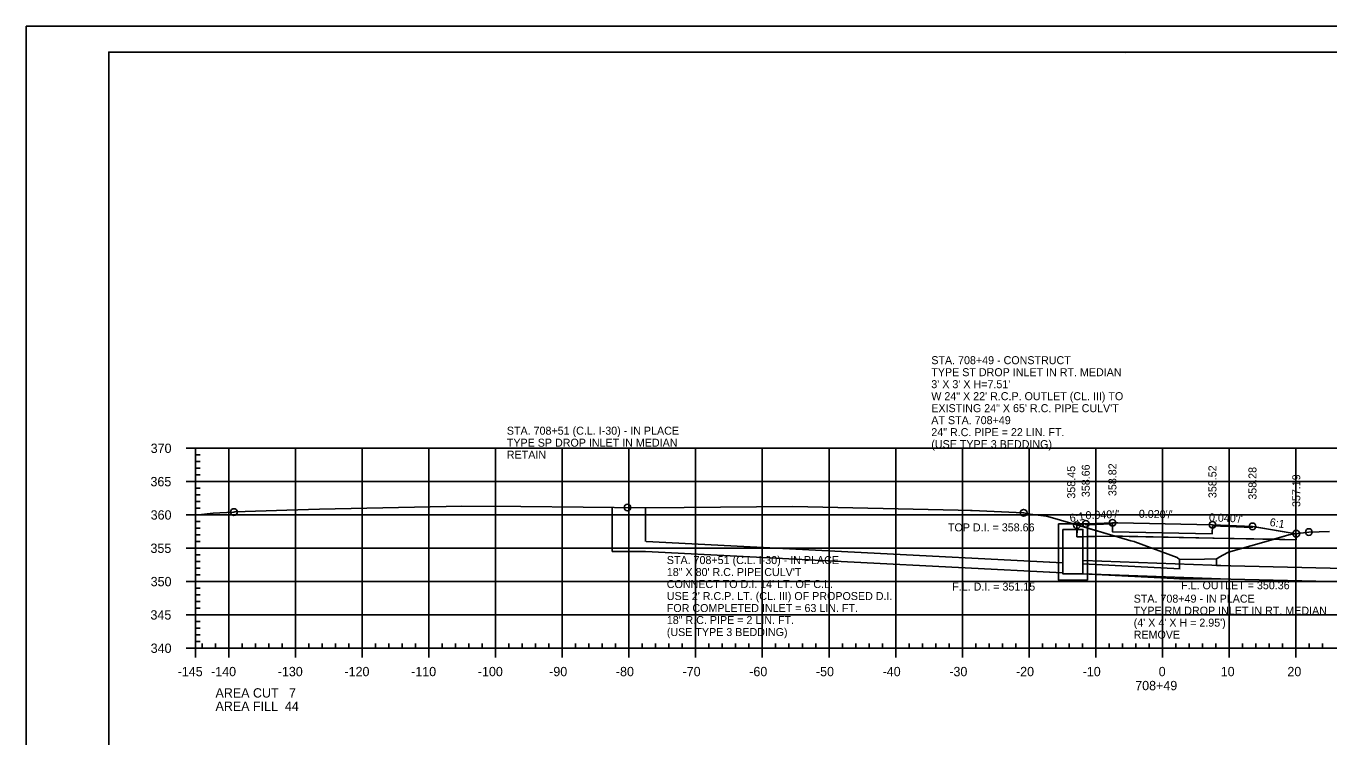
# Model space of a CAD drawing. Extents: x 1359801 to 1362404, y 372415 to 374228.
# Drawn here: x 1360417.1 to 1360612.5, y 373054.6 to 373161.3 of the extents above; entities that cross this region are included whole.
import ezdxf

# ---------------------------------------------------------------- set-up
doc = ezdxf.new("R2010")
doc.units = 0
for name, color, linetype in [('S_DRG_PT_SYM', 7, 'Continuous'), ('S_ELECTRIC_UTILITIES_ANNOT', 7, 'Continuous'), ('S_IRON_PIN', 7, 'Continuous'), ('S_MAILBOX', 7, 'Continuous'), ('S_PRIMARY_CTL', 7, 'Continuous'), ('S_SANITARY_SEWER', 7, 'Continuous'), ('S_SHOULDER', 7, 'Continuous'), ('S_UNDERGROUND_CABLE', 7, 'Continuous'), ('S_UTILITY_POLE_ANNOT', 7, 'Continuous'), ('S_UTL_PT_SYM', 7, 'Continuous'), ('S_WATER_UTILITIES', 7, 'Continuous')]:
    doc.layers.add(name, color=color, linetype=linetype)

msp = doc.modelspace()

# ---------------------------------------------------------------- linework, layer by layer
at = {"layer": 'S_DRG_PT_SYM'}
msp.add_lwpolyline([(1360442.53, 373087.88), (1360445.19, 373088.2), (1360448.21, 373088.36), (1360448.3, 373088.36), (1360448.43, 373088.37), (1360456.24, 373088.66), (1360461.11, 373088.77), (1360482.47, 373089.25), (1360491.34, 373089.17), (1360510.01, 373089.01), (1360515.79, 373089.06), (1360532.12, 373089.21), (1360556.91, 373088.65), (1360558.76, 373088.61), (1360559.02, 373088.59), (1360566.72, 373088.24), (1360567.71, 373088.03), (1360570.07, 373087.72), (1360570.36, 373087.67), (1360576.05, 373086.02), (1360582.8, 373084.05), (1360583.29, 373083.91), (1360583.38, 373083.87), (1360589.72, 373081.55), (1360590.09, 373081.25), (1360593.83, 373081.28), (1360595.64, 373081.32), (1360595.76, 373081.4), (1360596.16, 373081.63), (1360596.6, 373081.89), (1360597.43, 373082.35), (1360604.12, 373084.23), (1360606.49, 373084.93), (1360607.42, 373085.09), (1360609.47, 373085.36), (1360612.58, 373085.45)], dxfattribs=at)
at = {"layer": 'S_ELECTRIC_UTILITIES_ANNOT'}
for p, q in [((1360607.6, 373085.11), (1360607.58, 373085.11)), ((1360607.6, 373084.2), (1360607.6, 373085.11)), ((1360604.24, 373084.26), (1360595.3, 373084.44)), ((1360604.24, 373084.26), (1360607.6, 373084.2))]:
    msp.add_line(p, q, dxfattribs=at)
for points in [[(1360574.81, 373086.38), (1360574.79, 373086.38), (1360574.71, 373086.37)], [(1360574.71, 373086.37), (1360574.72, 373085.75), (1360574.71, 373084.64)], [(1360574.71, 373084.64), (1360575.6, 373084.66), (1360576.27, 373084.67), (1360580.44, 373084.74)], [(1360580.44, 373084.74), (1360576.27, 373085.96), (1360576.05, 373086.02), (1360574.81, 373086.38)], [(1360595.3, 373084.44), (1360581.53, 373084.72), (1360580.44, 373084.74)], [(1360580.44, 373084.74), (1360582.8, 373084.05), (1360583.29, 373083.91), (1360583.38, 373083.87), (1360589.72, 373081.55), (1360590.09, 373081.25), (1360593.83, 373081.28), (1360595.64, 373081.32), (1360595.76, 373081.4), (1360596.16, 373081.63), (1360596.6, 373081.89), (1360597.43, 373082.35), (1360604.12, 373084.23), (1360604.24, 373084.26)], [(1360607.58, 373085.11), (1360607.42, 373085.09), (1360606.49, 373084.93), (1360604.24, 373084.26)]]:
    msp.add_lwpolyline(points, dxfattribs=at)
at = {"layer": 'S_MAILBOX'}
for p, q in [((1360442.53, 373097.92), (1360732.53, 373097.92)), ((1360442.53, 373067.92), (1360442.53, 373097.92)), ((1360447.53, 373067.92), (1360447.53, 373097.92)), ((1360457.53, 373067.92), (1360457.53, 373097.92)), ((1360467.53, 373067.92), (1360467.53, 373097.92)), ((1360477.53, 373067.92), (1360477.53, 373097.92)), ((1360487.53, 373067.92), (1360487.53, 373097.92)), ((1360497.53, 373067.92), (1360497.53, 373097.92)), ((1360507.53, 373067.92), (1360507.53, 373097.92)), ((1360517.53, 373067.92), (1360517.53, 373097.92)), ((1360527.53, 373067.92), (1360527.53, 373097.92)), ((1360537.53, 373067.92), (1360537.53, 373097.92)), ((1360547.53, 373067.92), (1360547.53, 373097.92)), ((1360557.53, 373067.92), (1360557.53, 373097.92)), ((1360567.53, 373067.92), (1360567.53, 373097.92)), ((1360577.53, 373067.92), (1360577.53, 373097.92)), ((1360587.53, 373067.92), (1360587.53, 373097.92)), ((1360597.53, 373067.92), (1360597.53, 373097.92)), ((1360607.53, 373067.92), (1360607.53, 373097.92)), ((1360442.53, 373092.92), (1360732.53, 373092.92)), ((1360442.53, 373087.92), (1360732.53, 373087.92)), ((1360442.53, 373082.92), (1360732.53, 373082.92)), ((1360442.53, 373077.92), (1360732.53, 373077.92)), ((1360442.53, 373072.92), (1360732.53, 373072.92)), ((1360442.53, 373067.92), (1360732.53, 373067.92))]:
    msp.add_line(p, q, dxfattribs=at)
at = {"layer": 'S_SANITARY_SEWER'}
msp.add_lwpolyline([(1360574.71, 373086.37), (1360574.79, 373086.38), (1360576.03, 373086.59), (1360576.25, 373086.6), (1360580.03, 373086.75), (1360580.86, 373086.73), (1360595.03, 373086.45), (1360595.03, 373086.45), (1360601.03, 373086.21), (1360601.03, 373086.21), (1360601.03, 373086.21), (1360601.37, 373086.15), (1360607.6, 373085.11)], dxfattribs=at)
at = {"layer": 'S_SHOULDER'}
for p, q in [((1360417.13, 373161.28), (1360750.46, 373161.28)), ((1360574.71, 373086.37), (1360574.71, 373084.64)), ((1360574.71, 373084.64), (1360574.73, 373084.64)), ((1360607.6, 373084.2), (1360607.6, 373085.11))]:
    msp.add_line(p, q, dxfattribs=at)
for points in [[(1360417.12, 373161.28), (1360750.46, 373161.28), (1360750.46, 372947.94), (1360417.12, 372947.94)], [(1360663.45, 373157.38), (1360663.45, 373147.5), (1360699.18, 373147.5), (1360699.18, 373144.58), (1360722.38, 373144.58), (1360722.38, 373120.25), (1360745.71, 373120.25), (1360745.71, 372951.92), (1360429.53, 372951.92), (1360429.53, 373157.38)]]:
    msp.add_lwpolyline(points, close=True, dxfattribs=at)
for points in [[(1360580.03, 373086.58), (1360576.05, 373086.42), (1360576.03, 373086.59), (1360574.71, 373086.37)], [(1360595.03, 373086.28), (1360595, 373085.11), (1360580.03, 373085.41), (1360580.03, 373086.58)], [(1360574.73, 373084.64), (1360580.03, 373084.75), (1360607.59, 373084.2)], [(1360607.6, 373085.11), (1360601.03, 373086.21), (1360601.01, 373086.04), (1360595.03, 373086.28)]]:
    msp.add_lwpolyline(points, dxfattribs=at)
for centre in [(1360448.3, 373088.36), (1360507.3, 373089.03), (1360566.72, 373088.24), (1360574.71, 373086.37), (1360576.03, 373086.59), (1360580.03, 373086.75), (1360595.03, 373086.45), (1360601.03, 373086.21), (1360607.6, 373085.11), (1360609.47, 373085.36)]:
    msp.add_circle(centre, 0.5, dxfattribs=at)
at = {"layer": 'S_UNDERGROUND_CABLE'}
for p, q in [((1360574.71, 373086.37), (1360574.71, 373084.64)), ((1360607.6, 373085.11), (1360607.6, 373084.2))]:
    msp.add_line(p, q, dxfattribs=at)
msp.add_lwpolyline([(1360574.73, 373084.64), (1360580.03, 373084.75), (1360607.59, 373084.2)], dxfattribs=at)
at = {"layer": 'S_UTILITY_POLE_ANNOT'}
for p, q in [((1360505.03, 373089.03), (1360505.03, 373082.44)), ((1360510.03, 373089.03), (1360510.03, 373083.94)), ((1360510.11, 373083.94), (1360572.6, 373080.72)), ((1360505.03, 373082.44), (1360510.03, 373082.44)), ((1360510.03, 373082.44), (1360572.6, 373079.22)), ((1360572.6, 373080.72), (1360570.6, 373080.83)), ((1360597.71, 373080.28), (1360575.67, 373081.07)), ((1360572.6, 373079.22), (1360570.6, 373079.32)), ((1360575.6, 373080.57), (1360590.17, 373079.82)), ((1360597.64, 373078.28), (1360575.6, 373079.07)), ((1360575.6, 373079.07), (1360590.17, 373078.32)), ((1360647.57, 373079.19), (1360595.64, 373080.32)), ((1360647.53, 373077.19), (1360595.64, 373078.32))]:
    msp.add_line(p, q, dxfattribs=at)
for points in [[(1360571.93, 373086.59), (1360576.27, 373086.59), (1360576.27, 373086.59), (1360576.27, 373078.15), (1360571.93, 373078.15)], [(1360572.6, 373085.75), (1360572.6, 373079.07), (1360575.6, 373079.07), (1360575.6, 373085.75)]]:
    msp.add_lwpolyline(points, close=True, dxfattribs=at)
for points in [[(1360590.09, 373081.25), (1360590.09, 373079.82)], [(1360595.64, 373080.32), (1360595.64, 373081.32)], [(1360590.09, 373078.32), (1360595.64, 373078.32)]]:
    msp.add_lwpolyline(points, dxfattribs=at)
at = {"layer": 'S_UTL_PT_SYM'}
for p, q in [((1360429.53, 373157.38), (1360745.71, 373157.38)), ((1360429.53, 372951.92), (1360429.53, 373157.38)), ((1360582.05, 373157.12), (1360582.05, 373157.12)), ((1360582.05, 373157.12), (1360582.05, 373157.12))]:
    msp.add_line(p, q, dxfattribs=at)
at = {"layer": 'S_WATER_UTILITIES'}
for p, q in [((1360441.13, 373097.92), (1360442.53, 373097.92)), ((1360442.53, 373067.92), (1360442.53, 373097.92)), ((1360442.53, 373096.92), (1360443.23, 373096.92)), ((1360442.53, 373095.92), (1360443.23, 373095.92)), ((1360442.53, 373094.92), (1360443.23, 373094.92)), ((1360441.13, 373092.92), (1360442.53, 373092.92)), ((1360442.53, 373093.92), (1360443.23, 373093.92)), ((1360442.53, 373091.92), (1360443.23, 373091.92)), ((1360442.53, 373090.92), (1360443.23, 373090.92)), ((1360442.53, 373089.92), (1360443.23, 373089.92)), ((1360442.53, 373088.92), (1360443.23, 373088.92)), ((1360441.13, 373087.92), (1360442.53, 373087.92)), ((1360442.53, 373086.92), (1360443.23, 373086.92)), ((1360442.53, 373085.92), (1360443.23, 373085.92)), ((1360442.53, 373084.92), (1360443.23, 373084.92)), ((1360441.13, 373082.92), (1360442.53, 373082.92)), ((1360442.53, 373083.92), (1360443.23, 373083.92)), ((1360442.53, 373081.92), (1360443.23, 373081.92)), ((1360442.53, 373080.92), (1360443.23, 373080.92)), ((1360442.53, 373079.92), (1360443.23, 373079.92)), ((1360442.53, 373078.92), (1360443.23, 373078.92)), ((1360441.13, 373077.92), (1360442.53, 373077.92)), ((1360442.53, 373076.92), (1360443.23, 373076.92)), ((1360442.53, 373075.92), (1360443.23, 373075.92)), ((1360442.53, 373074.92), (1360443.23, 373074.92)), ((1360441.13, 373072.92), (1360442.53, 373072.92)), ((1360442.53, 373073.92), (1360443.23, 373073.92)), ((1360442.53, 373071.92), (1360443.23, 373071.92)), ((1360442.53, 373070.92), (1360443.23, 373070.92)), ((1360442.53, 373069.92), (1360443.23, 373069.92)), ((1360441.13, 373067.92), (1360442.53, 373067.92)), ((1360442.53, 373068.92), (1360443.23, 373068.92)), ((1360442.53, 373067.92), (1360442.53, 373068.62)), ((1360442.53, 373067.92), (1360732.53, 373067.92)), ((1360442.53, 373066.52), (1360442.53, 373067.92)), ((1360443.53, 373067.92), (1360443.53, 373068.62)), ((1360445.53, 373067.92), (1360445.53, 373068.62)), ((1360447.53, 373066.52), (1360447.53, 373067.92)), ((1360449.53, 373067.92), (1360449.53, 373068.62)), ((1360451.53, 373067.92), (1360451.53, 373068.62)), ((1360453.53, 373067.92), (1360453.53, 373068.62)), ((1360455.53, 373067.92), (1360455.53, 373068.62)), ((1360457.53, 373066.52), (1360457.53, 373067.92)), ((1360459.53, 373067.92), (1360459.53, 373068.62)), ((1360461.53, 373067.92), (1360461.53, 373068.62)), ((1360463.53, 373067.92), (1360463.53, 373068.62)), ((1360465.53, 373067.92), (1360465.53, 373068.62)), ((1360467.53, 373066.52), (1360467.53, 373067.92)), ((1360469.53, 373067.92), (1360469.53, 373068.62)), ((1360471.53, 373067.92), (1360471.53, 373068.62)), ((1360473.53, 373067.92), (1360473.53, 373068.62)), ((1360475.53, 373067.92), (1360475.53, 373068.62)), ((1360477.53, 373066.52), (1360477.53, 373067.92)), ((1360479.53, 373067.92), (1360479.53, 373068.62)), ((1360481.53, 373067.92), (1360481.53, 373068.62)), ((1360483.53, 373067.92), (1360483.53, 373068.62)), ((1360485.53, 373067.92), (1360485.53, 373068.62)), ((1360487.53, 373066.52), (1360487.53, 373067.92)), ((1360489.53, 373067.92), (1360489.53, 373068.62)), ((1360491.53, 373067.92), (1360491.53, 373068.62)), ((1360493.53, 373067.92), (1360493.53, 373068.62)), ((1360495.53, 373067.92), (1360495.53, 373068.62)), ((1360497.53, 373066.52), (1360497.53, 373067.92)), ((1360499.53, 373067.92), (1360499.53, 373068.62)), ((1360501.53, 373067.92), (1360501.53, 373068.62)), ((1360503.53, 373067.92), (1360503.53, 373068.62)), ((1360505.53, 373067.92), (1360505.53, 373068.62)), ((1360507.53, 373066.52), (1360507.53, 373067.92)), ((1360509.53, 373067.92), (1360509.53, 373068.62)), ((1360511.53, 373067.92), (1360511.53, 373068.62)), ((1360513.53, 373067.92), (1360513.53, 373068.62)), ((1360515.53, 373067.92), (1360515.53, 373068.62)), ((1360517.53, 373066.52), (1360517.53, 373067.92)), ((1360519.53, 373067.92), (1360519.53, 373068.62)), ((1360521.53, 373067.92), (1360521.53, 373068.62)), ((1360523.53, 373067.92), (1360523.53, 373068.62)), ((1360525.53, 373067.92), (1360525.53, 373068.62)), ((1360527.53, 373066.52), (1360527.53, 373067.92)), ((1360529.53, 373067.92), (1360529.53, 373068.62)), ((1360531.53, 373067.92), (1360531.53, 373068.62)), ((1360533.53, 373067.92), (1360533.53, 373068.62)), ((1360535.53, 373067.92), (1360535.53, 373068.62)), ((1360537.53, 373066.52), (1360537.53, 373067.92)), ((1360539.53, 373067.92), (1360539.53, 373068.62)), ((1360541.53, 373067.92), (1360541.53, 373068.62)), ((1360543.53, 373067.92), (1360543.53, 373068.62)), ((1360545.53, 373067.92), (1360545.53, 373068.62)), ((1360547.53, 373066.52), (1360547.53, 373067.92)), ((1360549.53, 373067.92), (1360549.53, 373068.62)), ((1360551.53, 373067.92), (1360551.53, 373068.62)), ((1360553.53, 373067.92), (1360553.53, 373068.62)), ((1360555.53, 373067.92), (1360555.53, 373068.62)), ((1360557.53, 373066.52), (1360557.53, 373067.92)), ((1360559.53, 373067.92), (1360559.53, 373068.62)), ((1360561.53, 373067.92), (1360561.53, 373068.62)), ((1360563.53, 373067.92), (1360563.53, 373068.62)), ((1360565.53, 373067.92), (1360565.53, 373068.62)), ((1360567.53, 373066.52), (1360567.53, 373067.92)), ((1360569.53, 373067.92), (1360569.53, 373068.62)), ((1360571.53, 373067.92), (1360571.53, 373068.62)), ((1360573.53, 373067.92), (1360573.53, 373068.62)), ((1360575.53, 373067.92), (1360575.53, 373068.62)), ((1360577.53, 373066.52), (1360577.53, 373067.92)), ((1360579.53, 373067.92), (1360579.53, 373068.62)), ((1360581.53, 373067.92), (1360581.53, 373068.62)), ((1360583.53, 373067.92), (1360583.53, 373068.62)), ((1360585.53, 373067.92), (1360585.53, 373068.62)), ((1360587.53, 373066.52), (1360587.53, 373067.92)), ((1360589.53, 373067.92), (1360589.53, 373068.62)), ((1360591.53, 373067.92), (1360591.53, 373068.62)), ((1360593.53, 373067.92), (1360593.53, 373068.62)), ((1360595.53, 373067.92), (1360595.53, 373068.62)), ((1360597.53, 373066.52), (1360597.53, 373067.92)), ((1360599.53, 373067.92), (1360599.53, 373068.62)), ((1360601.53, 373067.92), (1360601.53, 373068.62)), ((1360603.53, 373067.92), (1360603.53, 373068.62)), ((1360605.53, 373067.92), (1360605.53, 373068.62)), ((1360607.53, 373066.52), (1360607.53, 373067.92)), ((1360609.53, 373067.92), (1360609.53, 373068.62)), ((1360611.53, 373067.92), (1360611.53, 373068.62))]:
    msp.add_line(p, q, dxfattribs=at)

# ---------------------------------------------------------------- texts
at = {"layer": 'S_IRON_PIN'}
for s, rotation, p in [('358.45', 90, (1360574.45, 373090.37)), ('358.66', 90, (1360576.63, 373090.59)), ('358.82', 90, (1360580.63, 373090.75)), ('358.52', 90, (1360595.63, 373090.45)), ('358.28', 90, (1360601.63, 373090.21)), ('357.19', 90, (1360608.2, 373089.11)), ("0.040'/'", 2.2906, (1360576.01, 373087.27)), ("0.020'/'", 358.8542, (1360583.98, 373087.5)), ('6:1', 9.4623, (1360573.72, 373086.83)), ("0.040'/'", 357.7094, (1360594.49, 373086.97)), ('6:1', 350.5377, (1360603.55, 373086.29))]:
    msp.add_text(s, height=1.2, rotation=rotation, dxfattribs=at).set_placement(p)
at = {"layer": 'S_PRIMARY_CTL'}
for s, p in [('370', (1360435.81, 373097.22)), ('365', (1360435.78, 373092.22)), ('360', (1360435.81, 373087.22)), ('355', (1360435.78, 373082.22)), ('350', (1360435.81, 373077.22)), ('345', (1360435.78, 373072.22)), ('340', (1360435.81, 373067.22)), ('-145', (1360439.86, 373063.72)), ('-140', (1360444.87, 373063.72)), ('-130', (1360454.87, 373063.72)), ('-120', (1360464.87, 373063.72)), ('-110', (1360474.87, 373063.72)), ('-100', (1360484.87, 373063.72)), ('-90', (1360495.57, 373063.72)), ('-80', (1360505.57, 373063.72)), ('-70', (1360515.57, 373063.72)), ('-60', (1360525.57, 373063.72)), ('-50', (1360535.57, 373063.72)), ('-40', (1360545.57, 373063.72)), ('-30', (1360555.57, 373063.72)), ('-20', (1360565.57, 373063.72)), ('-10', (1360575.57, 373063.72)), ('0', (1360586.97, 373063.72)), ('10', (1360596.27, 373063.72)), ('20', (1360606.27, 373063.72)), ('AREA CUT   7', (1360445.53, 373060.52)), ('708+49', (1360583.45, 373061.62)), ('AREA FILL  44', (1360445.53, 373058.52))]:
    msp.add_text(s, height=1.4, dxfattribs=at).set_placement(p)
at = {"layer": 'S_SHOULDER'}
for p in [(1360456.2, 373088.61), (1360558.71, 373088.56), (1360590.05, 373081.2), (1360595.6, 373081.27)]:
    msp.add_text('+', height=0.1, dxfattribs=at).set_placement(p)
at = {"layer": 'S_UTILITY_POLE_ANNOT'}
for s, p in [('STA. 708+49 - CONSTRUCT', (1360552.87, 373110.54)), ('TYPE ST DROP INLET IN RT. MEDIAN', (1360552.87, 373108.74)), ("3' X 3' X H=7.51'", (1360552.87, 373106.94)), ('W 24" X 22\' R.C.P. OUTLET (CL. III) TO ', (1360552.87, 373105.14)), ('EXISTING 24" X 65\' R.C. PIPE CULV\'T', (1360552.87, 373103.34)), ('AT STA. 708+49', (1360552.87, 373101.54)), ('STA. 708+51 (C.L. I-30) - IN PLACE', (1360489.22, 373099.96)), ('24" R.C. PIPE = 22 LIN. FT.', (1360552.87, 373099.74)), ('TYPE SP DROP INLET IN MEDIAN', (1360489.22, 373098.16)), ('(USE TYPE 3 BEDDING)', (1360552.87, 373097.94)), ('RETAIN', (1360489.22, 373096.36)), ('TOP D.I. = 358.66', (1360555.37, 373085.45)), ('STA. 708+51 (C.L. I-30) - IN PLACE', (1360513.21, 373080.55)), ('18" X 80\' R.C. PIPE CULV\'T', (1360513.21, 373078.75)), ("CONNECT TO D.I. 14' LT. OF C.L.", (1360513.21, 373076.95)), ('F.L. D.I. = 351.15', (1360556.01, 373076.57)), ('F.L. OUTLET = 350.36', (1360590.33, 373076.77)), ("USE 2' R.C.P. LT. (CL. III) OF PROPOSED D.I.", (1360513.21, 373075.15)), ('STA. 708+49 - IN PLACE', (1360583.22, 373074.76)), ('FOR COMPLETED INLET = 63 LIN. FT.', (1360513.21, 373073.35)), ('TYPE RM DROP INLET IN RT. MEDIAN', (1360583.22, 373072.96)), ('(USE TYPE 3 BEDDING)', (1360513.21, 373069.75)), ('18" R.C. PIPE = 2 LIN. FT.', (1360513.21, 373071.55)), ("(4' X 4' X H = 2.95')", (1360583.22, 373071.16)), ('REMOVE', (1360583.22, 373069.36))]:
    msp.add_text(s, height=1.2, dxfattribs=at).set_placement(p)

doc.saveas('drawing.dxf')
